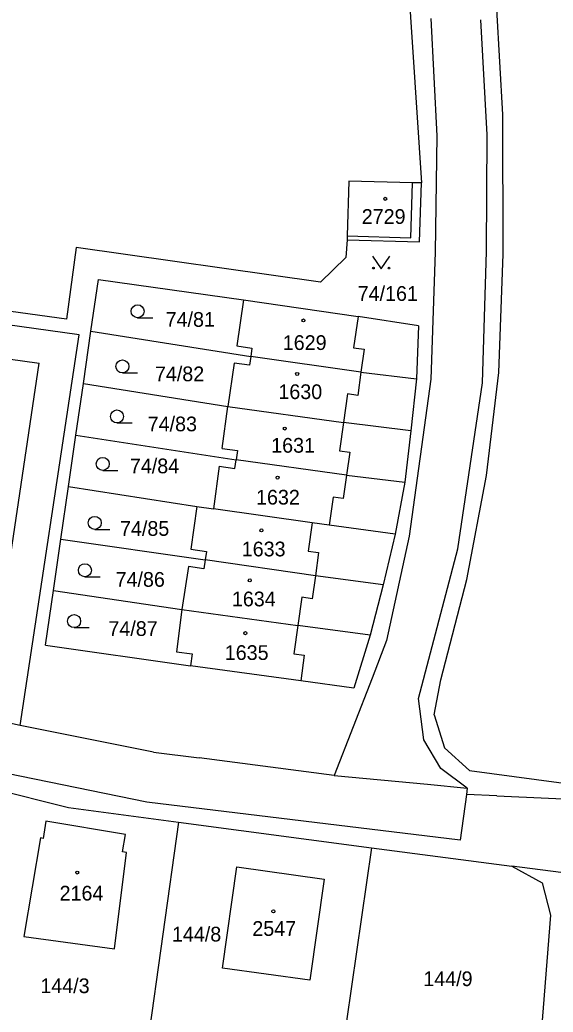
# Model space of a CAD drawing. Extents: x -735249 to -729401, y -1124843 to -1121828.
# Drawn here: x -734017 to -733955.4, y -1123260.2 to -1123145.7 of the extents above; entities that cross this region are included whole.
import ezdxf

# ---------------------------------------------------------------- set-up
doc = ezdxf.new("R2010")
doc.units = 0
for name, color, linetype in [('Vrstva 1', 7, 'Continuous'), ('Vrstva 18', 7, 'Continuous'), ('Vrstva 19', 7, 'Continuous'), ('Vrstva 25', 7, 'Continuous'), ('Vrstva 4', 7, 'Continuous')]:
    doc.layers.add(name, color=color, linetype=linetype)

msp = doc.modelspace()

# ---------------------------------------------------------------- linework, layer by layer
at = {"layer": 'Vrstva 1'}
for points in [[(-733972.66, -1123133.68), (-733970.62, -1123164.49)], [(-733961.24, -1123156.58), (-733961.93, -1123144.44)], [(-733969.56, -1123145.51), (-733968.86, -1123159.06)], [(-733963.03, -1123158.94), (-733963.78, -1123145.66)], [(-733961.19, -1123172.73), (-733961.24, -1123156.58)], [(-733968.86, -1123159.06), (-733969.05, -1123172.5)], [(-733963.1, -1123172.42), (-733963.03, -1123158.94)], [(-733979.02, -1123164.27), (-733979.21, -1123170.61)], [(-733971.67, -1123164.47), (-733979.02, -1123164.27)], [(-733970.62, -1123164.49), (-733971.67, -1123164.47)], [(-733970.86, -1123171.31), (-733970.62, -1123164.49)], [(-733979.21, -1123170.61), (-733979.22, -1123171.06)], [(-733979.22, -1123171.06), (-733979.35, -1123173.1)], [(-733979.22, -1123171.06), (-733970.86, -1123171.31)], [(-734010.5, -1123171.94), (-734011.62, -1123180.21)], [(-733982.29, -1123175.94), (-734010.5, -1123171.94)], [(-733969.05, -1123172.5), (-733969.53, -1123187.16)], [(-733963.57, -1123187.57), (-733963.1, -1123172.42)], [(-733961.69, -1123186.38), (-733961.19, -1123172.73)], [(-733979.35, -1123173.1), (-733982.29, -1123175.94)], [(-734011.62, -1123180.21), (-734042.39, -1123175.97)], [(-734008.8, -1123181.62), (-734007.93, -1123175.64)], [(-734007.93, -1123175.64), (-733991.18, -1123177.98)], [(-734010.15, -1123182.03), (-734047.69, -1123176.78)], [(-733991.18, -1123177.98), (-733991.94, -1123183.32)], [(-733991.18, -1123177.98), (-733977.94, -1123179.9)], [(-734048.45, -1123180.6), (-734014.76, -1123185.3)], [(-733970.96, -1123181.01), (-733977.94, -1123179.9)], [(-733970.96, -1123181.01), (-733971.2, -1123187.12)], [(-734016.98, -1123227.15), (-734010.15, -1123182.03)], [(-734009.67, -1123187.65), (-734008.8, -1123181.62)], [(-734008.8, -1123181.62), (-733990.34, -1123184.55)], [(-733991.94, -1123183.32), (-733990.2, -1123183.57)], [(-733990.2, -1123183.57), (-733990.34, -1123184.55)], [(-734020.89, -1123226.29), (-734014.76, -1123185.3)], [(-733992.26, -1123185.29), (-733992.97, -1123190.31)], [(-733990.48, -1123185.54), (-733992.26, -1123185.29)], [(-733990.34, -1123184.55), (-733990.48, -1123185.54)], [(-733977.61, -1123186.33), (-733990.34, -1123184.55)], [(-733977.61, -1123186.33), (-733971.2, -1123187.12)], [(-733963.1, -1123198.28), (-733961.69, -1123186.38)], [(-734010.54, -1123193.62), (-734009.67, -1123187.65)], [(-734009.67, -1123187.65), (-733992.97, -1123190.31)], [(-733969.53, -1123187.16), (-733972.06, -1123205.28)], [(-733971.2, -1123187.12), (-733971.85, -1123193.11)], [(-733966.43, -1123206.73), (-733963.57, -1123187.57)], [(-733993.66, -1123195.15), (-733992.97, -1123190.31)], [(-733992.97, -1123190.31), (-733979.62, -1123192.16)], [(-733971.85, -1123193.11), (-733979.62, -1123192.16)], [(-733971.85, -1123193.11), (-733972.53, -1123199.06)], [(-734011.39, -1123199.55), (-734010.54, -1123193.62)], [(-734010.54, -1123193.62), (-733992.03, -1123196.46)], [(-733993.66, -1123195.15), (-733991.88, -1123195.4)], [(-733991.88, -1123195.4), (-733992.03, -1123196.46)], [(-733992.17, -1123197.47), (-733992.03, -1123196.46)], [(-733979.29, -1123198.25), (-733992.03, -1123196.46)], [(-733993.97, -1123197.21), (-733994.66, -1123202.12)], [(-733993.97, -1123197.21), (-733992.17, -1123197.47)], [(-733979.29, -1123198.25), (-733972.53, -1123199.06)], [(-733972.53, -1123199.06), (-733973.66, -1123205.06)], [(-733965.4, -1123210.27), (-733963.1, -1123198.28)], [(-734012.28, -1123205.62), (-734011.39, -1123199.55)], [(-734011.39, -1123199.55), (-733996.56, -1123201.86)], [(-733996.56, -1123201.86), (-733997.26, -1123206.79)], [(-733996.56, -1123201.86), (-733994.66, -1123202.12)], [(-733983.24, -1123203.72), (-733994.66, -1123202.12)], [(-733981.29, -1123203.99), (-733983.24, -1123203.72)], [(-733973.66, -1123205.06), (-733981.29, -1123203.99)], [(-733973.66, -1123205.06), (-733975.04, -1123210.9)], [(-734013.13, -1123211.54), (-734012.28, -1123205.62)], [(-734012.28, -1123205.62), (-733995.62, -1123208.02)], [(-733972.06, -1123205.28), (-733974.68, -1123217.33)], [(-733997.26, -1123206.79), (-733995.47, -1123207.04)], [(-733995.47, -1123207.04), (-733995.62, -1123208.02)], [(-733970.95, -1123224.02), (-733966.43, -1123206.73)], [(-733995.62, -1123208.02), (-733995.77, -1123209.04)], [(-733982.88, -1123209.85), (-733995.62, -1123208.02)], [(-733997.53, -1123208.79), (-733998.3, -1123213.74)], [(-733995.77, -1123209.04), (-733997.53, -1123208.79)], [(-733975.04, -1123210.9), (-733982.88, -1123209.85)], [(-733968.38, -1123221.85), (-733965.4, -1123210.27)], [(-734014.05, -1123217.88), (-734013.13, -1123211.54)], [(-734013.13, -1123211.54), (-733998.3, -1123213.74)], [(-733975.04, -1123210.9), (-733976.55, -1123216.69)], [(-733998.3, -1123213.74), (-733998.92, -1123218.62)], [(-733998.3, -1123213.74), (-733984.9, -1123215.59)], [(-733976.55, -1123216.69), (-733984.9, -1123215.59)], [(-733976.55, -1123216.69), (-733978.43, -1123222.81)], [(-733974.68, -1123217.33), (-733976.31, -1123221.69)], [(-734014.05, -1123217.88), (-733997.31, -1123220.25)], [(-733998.92, -1123218.62), (-733997.11, -1123218.87)], [(-733997.11, -1123218.87), (-733997.31, -1123220.25)], [(-733984.57, -1123221.98), (-733997.31, -1123220.25)], [(-733978.43, -1123222.81), (-733984.57, -1123221.98)], [(-733976.31, -1123221.69), (-733980.69, -1123232.93)], [(-733969.16, -1123225.89), (-733968.38, -1123221.85)], [(-733970.37, -1123228.79), (-733970.95, -1123224.02)], [(-734016.98, -1123227.15), (-734020.89, -1123226.29)], [(-733969.16, -1123225.89), (-733967.95, -1123229.7)], [(-734001.57, -1123230.2), (-734016.98, -1123227.15)], [(-733968.38, -1123232.1), (-733970.37, -1123228.79)], [(-734001.57, -1123230.2), (-733996.3, -1123230.89)], [(-733967.95, -1123229.7), (-733965.09, -1123232.34)], [(-733980.69, -1123232.93), (-733996.3, -1123230.89)], [(-733965.34, -1123234.36), (-733968.38, -1123232.1)], [(-733965.09, -1123232.34), (-733938.69, -1123235.86)], [(-734002.33, -1123236.01), (-734018.51, -1123232.69)], [(-733980.69, -1123232.93), (-733969.93, -1123233.93)], [(-734020.33, -1123234.36), (-734011.39, -1123236.61)], [(-733969.93, -1123233.93), (-733965.34, -1123234.36)], [(-733965.34, -1123234.36), (-733965.44, -1123235.11)], [(-733966.17, -1123240.37), (-734002.33, -1123236.01)], [(-733965.44, -1123235.11), (-733966.17, -1123240.37)], [(-733961.91, -1123235.27), (-733965.44, -1123235.11)], [(-733961.91, -1123235.27), (-733950.82, -1123235.76)], [(-734011.39, -1123236.61), (-733998.69, -1123238.3)], [(-734014, -1123238.19), (-734014.33, -1123240.17)], [(-734004.82, -1123239.74), (-734014, -1123238.19)], [(-733998.69, -1123238.3), (-734002.3, -1123264.15)], [(-733998.69, -1123238.3), (-733976.39, -1123241.25)], [(-734014.63, -1123240.12), (-734016.55, -1123251.49)], [(-734014.33, -1123240.17), (-734014.63, -1123240.12)], [(-734005.15, -1123241.72), (-734004.82, -1123239.74)], [(-734004.68, -1123241.8), (-734005.15, -1123241.72)], [(-733976.39, -1123241.25), (-733979.28, -1123261.27)], [(-733976.39, -1123241.25), (-733960.18, -1123243.4)], [(-734006.07, -1123252.94), (-734004.68, -1123241.8)], [(-733993.61, -1123255.14), (-733991.96, -1123243.47)], [(-733991.96, -1123243.47), (-733981.86, -1123244.89)], [(-733947.35, -1123245.05), (-733960.18, -1123243.4)], [(-733960.18, -1123243.4), (-733956.7, -1123245.29)], [(-733981.86, -1123244.89), (-733983.53, -1123256.56)], [(-733956.7, -1123245.29), (-733955.73, -1123249.02)], [(-733955.73, -1123249.02), (-733957.43, -1123270.45)], [(-734016.55, -1123251.49), (-734006.07, -1123252.94)], [(-733983.53, -1123256.56), (-733993.61, -1123255.14)]]:
    msp.add_lwpolyline(points, dxfattribs=at)
at = {"layer": 'Vrstva 25'}
for points in [[(-733976.27, -1123172.93), (-733975.27, -1123174.43), (-733974.27, -1123172.93)], [(-734003.41, -1123180.06), (-734001.66, -1123180.06)], [(-734005.17, -1123186.43), (-734003.42, -1123186.43)], [(-734005.79, -1123192.21), (-734004.04, -1123192.21)], [(-734007.44, -1123197.68), (-734005.69, -1123197.68)], [(-734008.36, -1123204.49), (-734006.61, -1123204.49)], [(-734009.5, -1123209.96), (-734007.75, -1123209.96)], [(-734010.74, -1123215.84), (-734008.99, -1123215.84)]]:
    msp.add_lwpolyline(points, dxfattribs=at)
for centre, radius in [((-733974.81, -1123166.33), 0.175), ((-733976.17, -1123174.33), 0.1), ((-733974.37, -1123174.33), 0.1), ((-734003.41, -1123179.31), 0.75), ((-733984.26, -1123180.37), 0.175), ((-734005.17, -1123185.68), 0.75), ((-733984.98, -1123186.55), 0.175), ((-734005.79, -1123191.46), 0.75), ((-733986.41, -1123192.85), 0.175), ((-734007.44, -1123196.93), 0.75), ((-733987.25, -1123198.52), 0.175), ((-734008.36, -1123203.74), 0.75), ((-733989.11, -1123204.61), 0.175), ((-734009.5, -1123209.21), 0.75), ((-733990.45, -1123210.38), 0.175), ((-734010.74, -1123215.09), 0.75), ((-733990.96, -1123216.48), 0.175), ((-734010.38, -1123244.12), 0.175), ((-733987.73, -1123248.6), 0.175)]:
    msp.add_circle(centre, radius, dxfattribs=at)
at = {"layer": 'Vrstva 4'}
for points in [[(-733971.85, -1123170.83), (-733971.67, -1123164.47)], [(-733979.21, -1123170.61), (-733971.85, -1123170.83)], [(-733977.94, -1123179.9), (-733978.46, -1123183.52)], [(-733978.46, -1123183.52), (-733977.23, -1123183.69)], [(-733977.23, -1123183.69), (-733977.61, -1123186.33)], [(-733977.61, -1123186.33), (-733977.99, -1123189.02)], [(-733979.16, -1123188.86), (-733979.62, -1123192.16)], [(-733977.99, -1123189.02), (-733979.16, -1123188.86)], [(-733979.62, -1123192.16), (-733980.08, -1123195.42)], [(-733980.08, -1123195.42), (-733978.91, -1123195.58)], [(-733978.91, -1123195.58), (-733979.29, -1123198.25)], [(-733979.29, -1123198.25), (-733979.66, -1123200.93)], [(-733980.84, -1123200.77), (-733981.29, -1123203.99)], [(-733979.66, -1123200.93), (-733980.84, -1123200.77)], [(-733983.24, -1123203.72), (-733983.7, -1123207.01)], [(-733983.7, -1123207.01), (-733982.51, -1123207.18)], [(-733982.51, -1123207.18), (-733982.88, -1123209.85)], [(-733982.88, -1123209.85), (-733983.25, -1123212.5)], [(-733984.45, -1123212.33), (-733984.9, -1123215.59)], [(-733983.25, -1123212.5), (-733984.45, -1123212.33)], [(-733984.9, -1123215.59), (-733985.35, -1123218.86)], [(-733985.35, -1123218.86), (-733984.17, -1123219.02)], [(-733984.17, -1123219.02), (-733984.57, -1123221.98)]]:
    msp.add_lwpolyline(points, dxfattribs=at)

# ---------------------------------------------------------------- texts
at = {"layer": 'Vrstva 18'}
for s, p in [('74/161', (-733977.99, -1123178.11)), ('74/81', (-734000.17, -1123181.1)), ('74/82', (-734001.41, -1123187.39)), ('74/83', (-734002.24, -1123193.17)), ('74/84', (-734004.3, -1123198.02)), ('74/85', (-734005.44, -1123205.24)), ('74/86', (-734005.95, -1123211.12)), ('74/87', (-734006.78, -1123216.8)), ('144/8', (-733999.44, -1123252.08)), ('144/9', (-733970.41, -1123257.23)), ('144/3', (-734014.64, -1123258.04))]:
    msp.add_text(s, height=1.7, dxfattribs=at).set_placement(p)
at = {"layer": 'Vrstva 19'}
for s, p in [('2729', (-733977.52, -1123169.22)), ('1629', (-733986.64, -1123183.78)), ('1630', (-733987.15, -1123189.45)), ('1631', (-733987.98, -1123195.64)), ('1632', (-733989.73, -1123201.63)), ('1633', (-733991.38, -1123207.61)), ('1634', (-733992.52, -1123213.38)), ('1635', (-733993.34, -1123219.57)), ('2164', (-734012.42, -1123247.35)), ('2547', (-733990.16, -1123251.43))]:
    msp.add_text(s, height=1.7, dxfattribs=at).set_placement(p)

doc.saveas('drawing.dxf')
